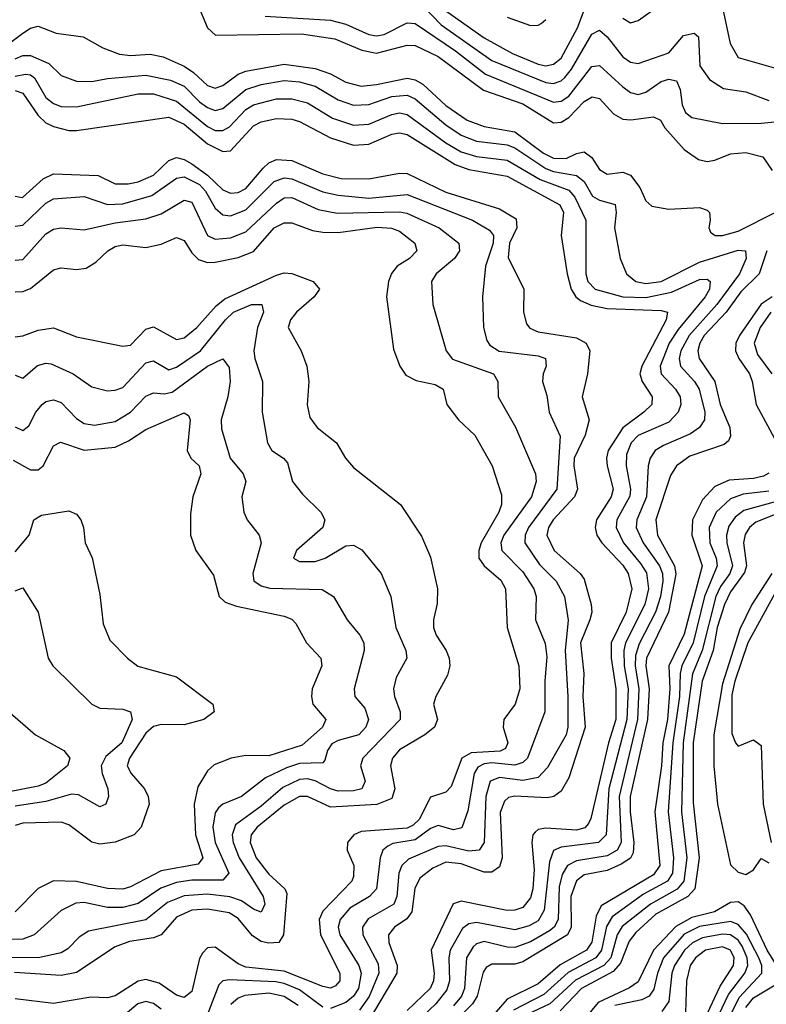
# Model space of a CAD drawing. Header units: inches. Extents: x 501365 to 657855, y 482276 to 547543.
# Tile 863 of 957: x 617442 to 619383, y 504449 to 507011. Entities that reach past the tile are written whole.
import ezdxf

# ---------------------------------------------------------------- set-up
doc = ezdxf.new("R2010")
doc.units = ezdxf.units.IN
doc.header["$MEASUREMENT"] = 0
doc.layers.add('A6510', color=7, linetype='Continuous')

msp = doc.modelspace()

# ---------------------------------------------------------------- linework, layer by layer
at = {"layer": 'A6510', "color": 5}
for points, elevation in [([(618552.5, 507032.5), (618650, 506964), (618723.7, 506923.7), (618790, 506895.4), (618810, 506891.7), (618830, 506895.3), (618850, 506911.4), (618892.8, 506990), (618930, 507090.2)], 2880), ([(617910, 507040.1), (617930.4, 506990.4), (617950.8, 506970.9), (618174.8, 506974.8), (618261.4, 506961.4), (618332, 506932), (618370, 506924.7), (618450, 506944.8), (618470, 506944.2), (618530, 506915.7), (618648.1, 506828.1), (618750, 506792.1), (618830, 506743.2), (618850, 506744.8), (618870, 506757.1), (618910, 506798.5), (618931, 506811), (618950, 506806.2), (618986.2, 506766.2), (619010, 506752.5), (619031, 506751), (619090, 506758.5), (619108.4, 506750), (619119.6, 506730), (619170, 506673.6), (619207.2, 506647.2), (619230, 506642.2), (619250, 506645.7), (619290, 506662.5), (619330, 506665.7), (619374.4, 506654.4), (619398.7, 506618.7)], 2820), ([(618490, 507047.4), (618537.8, 506997.8), (618670, 506905.4), (618810, 506847.9), (618830, 506845.6), (618850, 506852.2), (618859.4, 506860.6), (618877.2, 506882.8), (618930, 506973.5), (618950, 506984.5), (618970, 506966.5), (619010, 506914.9), (619030, 506901.3), (619050, 506897.2), (619130, 506925.2), (619168.4, 506970), (619196.2, 506976.2), (619207.2, 506967.2), (619211, 506891), (619235.9, 506855.9), (619272.5, 506832.5), (619330, 506824), (619390, 506800.8)], 2860), ([(619010, 507015.8), (619030, 507003.6), (619050, 507009), (619085.6, 507034.4)], 2880), ([(619270, 507043), (619289.3, 506949.3), (619310, 506912.9), (619450, 506873)], 2880), ([(618080.6, 507020.6), (618250, 507010.3), (618290, 506999.9), (618350, 506973.1), (618370, 506969.3), (618390, 506973), (618450, 507003.5), (618470, 507001.2), (618575.2, 506930), (618653.2, 506870), (618830, 506797), (618850, 506799.7), (618870, 506812.1), (618930, 506889.7), (618950, 506892.3), (619010, 506836.3), (619030, 506822.3), (619050, 506816.5), (619070, 506822.5), (619110, 506850.6), (619130, 506856.5), (619150, 506852.4), (619159.6, 506830), (619164.7, 506790), (619173.5, 506770), (619190, 506756.9), (619270, 506741.7), (619370, 506742.2), (619431.6, 506748.4)], 2840), ([(618710, 507017.8), (618770, 506996.5), (618790, 506996.8), (618798.1, 507001.9), (618810, 507011.7)], 2920), ([(617370, 506917.1), (617450, 506976.7), (617470, 506989.3), (617490, 506994.9), (617536.7, 506976.7), (617607, 506967), (617657.8, 506937.8), (617701.8, 506921.8), (617730, 506918.5), (617781.7, 506921.7), (617815.2, 506915.2), (617870, 506890.3), (617894.4, 506874.4), (617930, 506840.2), (617950, 506833.4), (617970, 506840.4), (618010, 506869.3), (618030, 506877.7), (618130, 506895.4), (618210, 506884.4), (618250, 506870.3), (618290, 506848.7), (618330, 506838.6), (618370, 506842.4), (618450, 506859.6), (618470, 506855.2), (618490, 506843.3), (618550, 506788.5), (618605.6, 506750), (618650, 506733.9), (618730, 506719.6), (618804.2, 506664.2), (618830, 506650.8), (618862.8, 506650), (618890, 506663.6), (618910, 506667.9), (618930, 506652.7), (618950, 506621.5), (618969.4, 506609.4), (619010, 506614.8), (619030, 506606.5), (619054.8, 506574.8), (619070, 506539.8), (619085.9, 506525.9), (619130, 506518.4), (619210, 506522.6), (619230, 506515.6), (619235.4, 506510), (619237.7, 506490), (619234.4, 506470), (619238.6, 506458.5), (619250.2, 506450.2), (619270, 506449.7), (619310, 506461.4), (619410, 506511.5)], 2780), ([(617430, 506909.8), (617450, 506918), (617470, 506918.4), (617517.5, 506897.5), (617550, 506866), (617590, 506851.3), (617630, 506850.4), (617670, 506858.7), (617770, 506867.2), (617834.1, 506854.1), (617870, 506838.5), (617910, 506797.5), (617930, 506782.8), (617950, 506775.4), (617970, 506780.4), (618030, 506830), (618070, 506843.2), (618130, 506853.1), (618170, 506849.6), (618210, 506838.6), (618270, 506803), (618310, 506789.3), (618350, 506791), (618410, 506811.5), (618450, 506814.9), (618470, 506805.6), (618550, 506737.4), (618590, 506711), (618630, 506695.5), (618710, 506685.5), (618730, 506678), (618810, 506624.1), (618830, 506616.3), (618890, 506606), (618910.2, 506590.2), (618931.9, 506551.9), (618950, 506541.5), (618990.3, 506530.3), (618993.4, 506510), (618988.8, 506470), (619003.4, 506390), (619019.6, 506350), (619044.1, 506330), (619070, 506325.2), (619110, 506329.8), (619210, 506380.6), (619310, 506411.4), (619329.5, 506409.5), (619330.8, 506390), (619313.4, 506350), (619254.6, 506270), (619182.7, 506190), (619160.8, 506150), (619156.6, 506130), (619160.4, 506110), (619196.6, 506070), (619208.7, 506050), (619223.9, 505990), (619223.2, 505970), (619210.1, 505950), (619186.6, 505933.4), (619116.4, 505903.6), (619094.6, 505890), (619081.5, 505870), (619076.5, 505850), (619072, 505770), (619047.2, 505710), (619045.5, 505690), (619063.7, 505650), (619105.9, 505590), (619113.3, 505570), (619114.5, 505550), (619108.2, 505510), (619095.5, 505470), (619052.7, 505387.3), (619043, 505357), (619042.2, 505330), (619051.9, 505270), (619048.2, 505190), (619001, 504990), (619006.2, 504870), (618995.7, 504850), (618970, 504835.5), (618890, 504822.3), (618866.8, 504810), (618853, 504787), (618845, 504755), (618842.3, 504670), (618832.2, 504650), (618819.7, 504640.3), (618770, 504612), (618730, 504597.4), (618710, 504597.8), (618650, 504612.6), (618630, 504606.1), (618621.6, 504598.4), (618604, 504570), (618598.3, 504490), (618590.5, 504470), (618570, 504444.8)], 2760), ([(617430, 506864.3), (617457.1, 506870), (617470, 506868.3), (617480.1, 506860.1), (617510, 506808.9), (617530, 506793.3), (617550, 506785.6), (617590, 506784.8), (617750, 506818.3), (617790, 506818.8), (617850, 506799.8), (617930, 506733.6), (617950, 506723.4), (617970, 506722.8), (617987.3, 506732.7), (618030, 506777.5), (618050, 506790), (618110, 506805.2), (618150, 506805.5), (618190, 506795.1), (618255, 506755), (618310, 506737), (618350, 506739.9), (618410, 506764.9), (618430, 506768.8), (618450, 506765.1), (618550, 506690.7), (618590, 506667.8), (618630, 506655.3), (618710, 506645.6), (618795.7, 506595.7), (618870, 506568), (618885.9, 506550), (618914.3, 506490), (618914.3, 506350), (618919.5, 506330), (618938.1, 506310), (619010.2, 506290.2), (619070, 506288.9), (619137.3, 506302.7), (619210, 506335.2), (619230, 506336.1), (619237.9, 506330), (619235.5, 506310), (619224.9, 506290), (619154.5, 506205.5), (619131.2, 506170), (619107.2, 506110), (619110.1, 506090), (619147.4, 506050), (619159.6, 506030), (619161.4, 506010), (619154.7, 505990), (619130, 505963.7), (619050.6, 505929.4), (619032.4, 505910), (619020, 505880), (619019.5, 505850), (619030.7, 505790), (619028.4, 505771.6), (618994.4, 505710), (618992.9, 505690), (619012.4, 505650), (619056.7, 505596.7), (619071.8, 505571.8), (619077.4, 505530), (619067.5, 505490), (619017.7, 505390), (619012.9, 505370), (619013.6, 505330), (619023.9, 505270), (619021.1, 505190), (618974.4, 505010), (618966.8, 504890), (618947.3, 504870), (618850, 504858.5), (618830.5, 504849.5), (618819.9, 504820.1), (618806.2, 504693.8), (618790, 504666.8), (618767, 504653), (618730, 504642.9), (618630, 504662.1), (618610, 504658.4), (618593.9, 504646.1), (618561.7, 504590), (618558.1, 504570), (618559.9, 504510), (618553, 504486.9), (618524.1, 504450), (618470, 504398.8)], 2740), ([(617430, 506827), (617450, 506820.6), (617490, 506761.9), (617510, 506743.1), (617530, 506733.1), (617570, 506723.5), (617590, 506723.5), (617830, 506757.8), (617870, 506739.8), (617930, 506688.6), (617970, 506668), (617990, 506670.1), (618050, 506734.8), (618070, 506745.7), (618110, 506754.2), (618150, 506752.8), (618170, 506746.8), (618250, 506703.8), (618310, 506684.5), (618350, 506687.9), (618410, 506713.3), (618430, 506717.2), (618450, 506712.7), (618574.7, 506634.8), (618610, 506621.4), (618710, 506603.8), (618846.4, 506530), (618856.3, 506510), (618850.4, 506450), (618865.7, 506350), (618876.3, 506310), (618887.9, 506290), (618900.3, 506280.3), (618928.2, 506268.2), (618970, 506259.8), (619110, 506254.8), (619126.4, 506250), (619122.9, 506230), (619059.6, 506110), (619054.8, 506090), (619061.1, 506070), (619086.7, 506030), (619085.4, 506010), (619065.3, 505990), (619010, 505949.4), (618972.5, 505890), (618967.8, 505870), (618969.8, 505850), (618985.5, 505790), (618980.3, 505770), (618941.6, 505710), (618938.3, 505690), (618943.2, 505670), (618955.8, 505650), (619010, 505591.7), (619024.2, 505570), (619033.8, 505530), (619019.2, 505470), (618980.4, 505390), (618980.2, 505350), (618992.5, 505270), (618992.1, 505190), (618973.4, 505130), (618927.6, 504932.4), (618920.7, 504919.3), (618911.4, 504908.6), (618890, 504902.5), (618810, 504907.2), (618790, 504903.7), (618782.5, 504897.5), (618776.7, 504890), (618773.6, 504870), (618779.7, 504799.7), (618776.3, 504750), (618770, 504725.9), (618750, 504701.5), (618730, 504694), (618710, 504693), (618590, 504717.2), (618569.2, 504710.8), (618511.8, 504590), (618519.4, 504530), (618518, 504510), (618509.4, 504490.6), (618450, 504433.1)], 2720), ([(617430, 506552.4), (617448.9, 506548.9), (617503, 506597), (617530, 506610.4), (617645.9, 506605.9), (617690, 506584.6), (617724, 506584), (617750, 506589.3), (617790, 506607.1), (617830, 506645.3), (617850, 506652.8), (617870, 506647.7), (617890, 506636), (617930, 506607), (617970, 506568.3), (617990, 506560.3), (618010, 506561.6), (618030, 506572.1), (618074.8, 506625.2), (618090, 506638.8), (618110, 506647.6), (618150, 506644.7), (618230.2, 506610.2), (618278.4, 506598.4), (618350, 506597.3), (618430, 506612.2), (618450, 506610.8), (618550, 506562.6), (618690, 506519.5), (618733.2, 506493.2), (618734.6, 506470), (618715.9, 506430), (618712.6, 506392.6), (618752.6, 506310), (618751.7, 506250), (618759.7, 506219.7), (618768.3, 506208.3), (618790, 506199.5), (618890, 506183.2), (618915, 506170), (618924.4, 506150), (618918.2, 506090), (618904.6, 506030), (618922.6, 505970), (618912.1, 505930), (618884.2, 505870), (618882.6, 505850), (618892.5, 505790), (618884.5, 505770), (618829.2, 505710), (618817, 505690), (618813, 505670), (618831.5, 505630), (618899.3, 505570), (618910, 505555.1), (618927.8, 505490), (618929.8, 505470), (618924.9, 505450), (618900.3, 505390), (618909, 505310), (618906.1, 505250), (618912.2, 505170), (618870, 505038.2), (618850, 505003.5), (618830.7, 504990), (618813.6, 504986.4), (618729.4, 504990.6), (618712.9, 504987.1), (618702.3, 504977.7), (618691.7, 504948.3), (618696.2, 504830), (618690, 504806.6), (618670, 504792.9), (618650, 504793.4), (618590, 504814.8), (618550, 504819.3), (618516.5, 504803.5), (618482.2, 504777.8), (618469.7, 504750.3), (618462, 504690), (618448.6, 504671.4), (618416.3, 504650), (618401.2, 504630), (618402.2, 504610), (618424, 504550), (618422.9, 504530), (618351.1, 504408.9)], 2680), ([(617430, 506473.7), (617450, 506476.5), (617510, 506533.6), (617530, 506545.2), (617610, 506551.6), (617670, 506530.9), (617710, 506532.5), (617785.7, 506554.3), (617850, 506599), (617870, 506602.1), (617910, 506582.7), (617925.4, 506565.4), (617950, 506521.3), (617970, 506503.6), (617990, 506501), (618030, 506516.7), (618104.1, 506590), (618130, 506599.6), (618150, 506597.2), (618230, 506563.2), (618270, 506555), (618350, 506547.3), (618450, 506556.6), (618619.5, 506490), (618663.7, 506463.6), (618674.1, 506450), (618673.2, 506430), (618653.1, 506370), (618645.3, 506290), (618648.5, 506210), (618656.5, 506176.5), (618664.8, 506164.8), (618689.1, 506149.1), (618790, 506136.4), (618809.1, 506130), (618811.4, 506110), (618802.9, 506090), (618801.3, 506070), (618813.1, 506033.1), (618819.2, 505990), (618847.5, 505927.5), (618839.2, 505790), (618765.4, 505690), (618756.3, 505670), (618755.8, 505650), (618794, 505594), (618837.2, 505550), (618858.4, 505510), (618868.6, 505448.6), (618860.3, 505370), (618867.4, 505250), (618867.1, 505170), (618862.7, 505150), (618814.5, 505065.5), (618790, 505039.4), (618750, 505031.6), (618690, 505039.8), (618665.6, 505030), (618654.1, 504990), (618650, 504870), (618636.4, 504850), (618610, 504847.3), (618550, 504861.5), (618530, 504860), (618453, 504827), (618435.4, 504810), (618427.7, 504790), (618422.5, 504730), (618414.6, 504710), (618348, 504672), (618333.2, 504650), (618334.4, 504630), (618374.4, 504554.4), (618375.6, 504530), (618350.7, 504469.3), (618325.9, 504434.1)], 2660), ([(617430, 506385.9), (617450, 506387.3), (617510, 506454.2), (617530, 506466.3), (617550, 506469.6), (617610, 506464.5), (617690, 506483), (617770, 506493.4), (617810, 506506), (617870, 506541.7), (617890, 506536.4), (617930, 506450.1), (617950, 506440.5), (617990, 506443.8), (618030, 506459.8), (618110, 506534.3), (618130, 506547.8), (618150, 506549), (618217.8, 506517.8), (618267.6, 506507.6), (618430, 506511.3), (618448.3, 506508.2), (618532.5, 506470), (618584, 506430), (618585.8, 506410), (618572.9, 506390), (618525.3, 506350), (618513, 506330), (618516.2, 506270), (618551.3, 506150), (618567.6, 506127.6), (618673.7, 506090), (618685.6, 506070), (618685.9, 506030), (618731.4, 505951.4), (618783.3, 505830), (618785.2, 505810), (618773.1, 505770), (618701, 505670), (618692.8, 505650), (618695.6, 505630), (618750, 505574.5), (618779.4, 505530), (618785.1, 505510), (618783.7, 505450), (618808.1, 505388.1), (618813.1, 505353.1), (618807.6, 505290), (618807.4, 505210), (618762.1, 505090), (618750, 505078.1), (618730, 505071.2), (618670, 505077.2), (618650, 505075), (618633.6, 505066.4), (618623.4, 505050), (618607.3, 504952.7), (618592, 504908), (618570, 504903.4), (618530, 504914.1), (618510, 504906.4), (618470, 504877.1), (618412.3, 504867.7), (618399.1, 504860.9), (618386.5, 504850), (618379, 504830), (618369.7, 504750), (618352, 504730), (618300.8, 504699.2), (618275.8, 504670), (618270.4, 504650), (618274.8, 504630), (618323.5, 504550), (618330, 504530), (618322.7, 504490), (618310, 504470), (618290, 504453.5), (618250, 504438.5)], 2640), ([(617430, 506303), (617450, 506303.7), (617470, 506311.9), (617530, 506360.6), (617550, 506365.8), (617590, 506361.5), (617614.8, 506365.2), (617640, 506380.1), (617671.3, 506410), (617690, 506421.2), (617710, 506425.2), (617770, 506418.5), (617810, 506427.6), (617850, 506444.2), (617870, 506437), (617890, 506404.4), (617907.2, 506387.2), (617930, 506379.9), (617950, 506380.8), (618010, 506392.2), (618050, 506408.2), (618104, 506470), (618130, 506483.2), (618150, 506482.9), (618203.2, 506463.1), (618230, 506458.2), (618270, 506457.5), (618371.7, 506471.7), (618408.6, 506468.6), (618430, 506460.7), (618469.1, 506430), (618474.6, 506410), (618455.9, 506390), (618423.6, 506370), (618409, 506351), (618401, 506330), (618396.1, 506290), (618414, 506154), (618430.2, 506110), (618446.1, 506086.1), (618472.9, 506072.9), (618522.4, 506062.4), (618543.2, 506050), (618552.5, 506010), (618583, 505970), (618625.4, 505930), (618670.6, 505850), (618695, 505775), (618694.7, 505750), (618687.9, 505730), (618642.3, 505650), (618635.6, 505630), (618636, 505610), (618649.7, 505590), (618693.3, 505553.3), (618705.4, 505530), (618709.3, 505430), (618740.1, 505330), (618742.8, 505270), (618730.6, 505230), (618701.2, 505190), (618699.2, 505170), (618711, 505130), (618705.1, 505114.9), (618691.8, 505108.2), (618616.3, 505103.8), (618592, 505090), (618563.7, 505016.3), (618550, 505001.6), (618510, 504987.9), (618480.6, 504930), (618465.1, 504914.9), (618450, 504907.4), (618330, 504898.6), (618310.7, 504890), (618294.1, 504870), (618293.6, 504850), (618311.1, 504810), (618310, 504781.8), (618305.5, 504770), (618230, 504691.3), (618220.5, 504670), (618224.4, 504630), (618274.3, 504530), (618274.8, 504510), (618263.2, 504496.8), (618250, 504491), (618230, 504495.6), (618130, 504535.2), (618030, 504545.4), (618010, 504554.3), (617950, 504597.8), (617930, 504595.8), (617917.7, 504582.3), (617910, 504568.7), (617890, 504482.9), (617870, 504466.7), (617850, 504473.3), (617804.4, 504504.4), (617770, 504513.6), (617750, 504509.4), (617690, 504470.9), (617670, 504466.2), (617627.4, 504467.4), (617530, 504451.1), (617430, 504463.5)], 2620), ([(619384.6, 506410), (619364.9, 506350), (619317.2, 506302.8), (619279, 506250), (619222.2, 506190), (619210.3, 506170), (619205.3, 506150), (619209.2, 506130), (619249.6, 506070), (619263.6, 506010), (619288.8, 505950), (619290, 505927.4), (619284.8, 505915.2), (619274, 505906), (619184.8, 505875.2), (619149.6, 505850.4), (619134.6, 505825.4), (619096.1, 505710), (619100.9, 505670), (619144.5, 505590), (619148.4, 505568.4), (619128.9, 505470), (619072.2, 505350), (619070.6, 505330), (619079.1, 505270), (619074.9, 505190), (619029.9, 504990), (619029.7, 504950), (619039.4, 504870), (619037.1, 504842.9), (619030.6, 504829.4), (619006.4, 504813.6), (618970, 504797.6), (618910, 504786.1), (618889.5, 504770.5), (618875.4, 504730), (618876.2, 504650), (618866.4, 504630), (618750, 504559.6), (618730, 504553.6), (618670, 504553.7), (618654.9, 504545.1), (618647.3, 504532.7), (618631.7, 504470), (618619.9, 504450), (618505.2, 504334.8)], 2780), ([(617430, 506185.8), (617450, 506188.5), (617490, 506203.4), (617530, 506209.6), (617590, 506186.3), (617710, 506161.5), (617730, 506164.8), (617770, 506206.2), (617790, 506212.1), (617850, 506179.2), (617870, 506183.9), (617903, 506210), (617953.2, 506266.8), (617975.3, 506284.7), (618110, 506347), (618130, 506352.9), (618150, 506351.1), (618205, 506330), (618221.7, 506310), (618207.9, 506290), (618162.2, 506250), (618146.3, 506230), (618140.5, 506210), (618174.3, 506150), (618188.9, 506110), (618193.5, 506070), (618189.5, 506009.5), (618196.2, 505976.2), (618215.3, 505950), (618265.8, 505910), (618289.2, 505870), (618310, 505845.8), (618432.3, 505750), (618487, 505667), (618510, 505612.4), (618528.5, 505530), (618528, 505492), (618517.8, 505450), (618518.1, 505430), (618524.6, 505410), (618550.6, 505370), (618558.6, 505350), (618560.4, 505330), (618554.2, 505305.8), (618523.9, 505250), (618518.4, 505230), (618528.8, 505190), (618520.5, 505170), (618495.4, 505150), (618430, 505111.7), (618411.7, 505090), (618406.1, 505070), (618417.5, 505010), (618410, 504984.6), (618370.9, 504969.1), (618250, 504962.5), (618190, 504989.7), (618170, 504989.7), (618130, 504967.4), (618059.3, 504910), (618043.6, 504890), (618041.1, 504870), (618057, 504830), (618090, 504788), (618131.5, 504750), (618137.1, 504737.1), (618127.9, 504630), (618116, 504610), (618090, 504607.9), (618070, 504612.6), (618047.5, 504627.5), (618010, 504672.5), (617986.8, 504686.9), (617930, 504696.9), (617890, 504694), (617850, 504676.3), (617809.8, 504630.2), (617790, 504621.7), (617727.8, 504612.2), (617690, 504598.3), (617590, 504532.1), (617550, 504523.9), (617428.2, 504531.8)], 2580), ([(619398.6, 506290), (619370, 506270.8), (619313.5, 506190), (619304.2, 506170), (619303.6, 506150), (619311.9, 506130), (619339.4, 506090), (619346.4, 506070), (619356.8, 506010), (619410.7, 505910)], 2820), ([(617430, 506086), (617450, 506078.5), (617488.5, 506111.5), (617510, 506118), (617524.1, 506115.9), (617581, 506090), (617630, 506056.1), (617670, 506045.7), (617690, 506047), (617710, 506054.7), (617770, 506118.6), (617790, 506123.4), (617830, 506099.9), (617850, 506107.4), (617912.5, 506150), (617977, 506230), (617998.3, 506250), (618045.1, 506270), (618071.7, 506270), (618075.7, 506250), (618060.1, 506210), (618051.2, 506150), (618053.3, 506130), (618073, 506070), (618072.4, 505990), (618086.1, 505910), (618097.8, 505890), (618128.2, 505870), (618138.2, 505858.2), (618151, 505810), (618177, 505777), (618225.2, 505730), (618235.4, 505710), (618230.2, 505690), (618161.8, 505630), (618154, 505610), (618170, 505601.2), (618210, 505601.3), (618236, 505610), (618290, 505642.6), (618310, 505643.9), (618331.8, 505631.8), (618381.7, 505570), (618407.5, 505510), (618420.3, 505430), (618446.3, 505370), (618448.3, 505350), (618420.8, 505299.2), (618414.1, 505270), (618416.7, 505250), (618431.7, 505210), (618431.5, 505190), (618334.4, 505090), (618327.9, 505070), (618340.4, 505030), (618332.1, 505010), (618310, 505004.5), (618270, 505004.1), (618250, 505009.5), (618210, 505031.1), (618190, 505035.9), (618170, 505034.4), (618126.6, 505013.4), (618070, 504964.5), (618003.6, 504916.4), (617994.6, 504890), (617996.9, 504870), (618012.9, 504830), (618075.5, 504730), (618079.9, 504710), (618070, 504688.8), (618050, 504696.4), (618018.4, 504718.4), (617988.6, 504728.6), (617930, 504735.8), (617870, 504731), (617826.2, 504713.8), (617770, 504669.2), (617620.8, 504639.2), (617596.3, 504623.7), (617566.8, 504593.2), (617550, 504583), (617489.8, 504570.2), (617390, 504571)], 2560), ([(619395.7, 506250), (619367.2, 506210), (619351.9, 506170), (619360.2, 506140.2), (619398.1, 506090)], 2840), ([(617430, 505951.5), (617450, 505942.7), (617465.4, 505954.6), (617483.7, 505990), (617500.7, 506010), (617510, 506018.1), (617530, 506022.5), (617550, 506014.9), (617590, 505973.5), (617610, 505960.5), (617636.2, 505956.2), (617690, 505965.9), (617730.4, 505990), (617770, 506032), (617790, 506040.1), (617817.4, 506037.4), (617838.3, 506041.7), (617930, 506109.7), (617970, 506128.8), (617986.4, 506106.4), (617989.7, 506070), (617983.4, 506030), (617965.5, 505970), (617966.4, 505946.4), (617989.6, 505870), (618023.3, 505830), (618030.1, 505810), (618019.5, 505770), (618024.8, 505730), (618033.8, 505710), (618064.5, 505670), (618070.1, 505650.1), (618048, 505570), (618051, 505551), (618070, 505538.3), (618092.4, 505532.4), (618228.2, 505528.2), (618258.2, 505510), (618293.2, 505450), (618326.6, 505410), (618337, 505390), (618337.9, 505370), (618311.6, 505270), (618313.2, 505250), (618339.5, 505219.4), (618349.4, 505190), (618342.2, 505170), (618324.2, 505150), (618270, 505135.4), (618253.4, 505126.6), (618242, 505110), (618235.7, 505084.3), (618230, 505077.9), (618170, 505075.6), (618135.4, 505064.6), (618081.2, 505038.8), (618019.2, 504990), (617970.4, 504969.6), (617959.3, 504960.7), (617950, 504947.6), (617944.4, 504910), (617950.7, 504870), (617986.1, 504790), (617970, 504772.6), (617890, 504772.5), (617850, 504766.4), (617808.7, 504751.3), (617750, 504711.5), (617710, 504701), (617670, 504701.2), (617610, 504713.9), (617588, 504712), (617550, 504693.2), (617479.5, 504630), (617450, 504619), (617290, 504615.7)], 2540), ([(617425.1, 505865.1), (617470, 505839.7), (617490, 505840.3), (617503.1, 505850), (617530, 505902.2), (617547.9, 505912.1), (617610, 505891.3), (617690, 505898.6), (617724.9, 505915.1), (617770, 505944.9), (617870, 505988.3), (617881.1, 505981.1), (617885.4, 505970), (617877.9, 505890), (617886.9, 505870), (617908.3, 505850), (617913.2, 505830), (617892.1, 505770), (617885.9, 505725.9), (617886, 505670), (617899.8, 505630), (617946.1, 505566.1), (617960.7, 505510), (617975.9, 505495.9), (618005.4, 505485.4), (618130, 505459.6), (618150, 505451.4), (618159.7, 505439.7), (618187.5, 505390), (618225.5, 505350), (618227.4, 505330), (618202.7, 505270), (618200.7, 505250), (618204.7, 505230), (618238, 505190), (618229.6, 505170), (618176.3, 505123.7), (618090, 505095.6), (618030, 505096.2), (617991.8, 505090), (617947.4, 505072.6), (617930, 505056.8), (617905, 505015), (617895.7, 504970), (617899.6, 504890), (617918.3, 504830), (617906.2, 504813.8), (617810, 504796.8), (617730, 504754.9), (617710, 504749), (617670, 504750.2), (617590, 504768.7), (617529.7, 504770.3), (617489.7, 504750.3), (617430.3, 504689.7)], 2520), ([(619390, 505831.4), (619376.2, 505823.8), (619350, 505817.1), (619286.8, 505813.2), (619250, 505796.8), (619218, 505762), (619192, 505710), (619189.6, 505670), (619216.3, 505590), (619170, 505412.2), (619130.4, 505330), (619132.7, 505270), (619126.2, 505190), (619114.3, 505130), (619111.2, 505070), (619093.6, 504950), (619106.3, 504810), (619090, 504786), (618954.5, 504705.5), (618941.5, 504678.5), (618929.4, 504610.6), (618916.3, 504590), (618847.8, 504552.2), (618790, 504502.3), (618710, 504462.7), (618646.1, 504390)], 2820), ([(619390, 505784.7), (619323.5, 505776.5), (619290, 505764.9), (619252.9, 505730), (619235, 505690), (619237, 505650), (619253.1, 505610), (619255.8, 505590), (619223.2, 505510), (619193.4, 505390), (619164.1, 505330), (619159.6, 505310), (619157.6, 505250), (619140.6, 505130), (619128.4, 504950), (619142.3, 504830), (619139.3, 504790), (619126.5, 504770), (619064.2, 504735.8), (618983, 504677), (618968.3, 504651.7), (618954.6, 504590), (618940, 504570), (618868, 504532), (618805.2, 504474.8), (618725.8, 504434.2)], 2840), ([(619410, 505757.7), (619325.4, 505734.6), (619302.9, 505717.1), (619286.3, 505693.6), (619279.6, 505670), (619280.6, 505650), (619295.5, 505590), (619288.7, 505570), (619264.1, 505536), (619252.1, 505510), (619216.7, 505370), (619191.2, 505308.8), (619166.9, 505130), (619163.3, 504950), (619177, 504830), (619169.2, 504770), (619151.5, 504748.5), (619082, 504710), (619008.8, 504651.2), (618996.1, 504630), (618978.9, 504570), (618961.2, 504550), (618887.7, 504512.3), (618820.8, 504450), (618744.9, 504415.1)], 2860), ([(617430, 505626.7), (617466.3, 505670), (617478.4, 505710), (617498.3, 505721.7), (617570, 505733.1), (617590, 505724.6), (617601.3, 505710), (617607.9, 505690), (617612.3, 505650), (617630.6, 505610.6), (617650, 505516), (617659.1, 505439.1), (617676.8, 505396.8), (617722.4, 505350), (617749.4, 505329.4), (617850, 505301.6), (617944, 505230), (617947.8, 505210), (617920.8, 505190), (617870, 505176.8), (617810, 505177.5), (617790, 505172), (617770, 505154.4), (617740.3, 505110), (617727.4, 505090), (617721.6, 505070), (617732.1, 505050), (617766.3, 505010), (617776.3, 504990), (617778.5, 504970), (617757.7, 504910), (617739.4, 504890), (617690, 504870.8), (617650, 504866.1), (617630, 504871.4), (617570, 504915.8), (617550, 504923.4), (617450, 504920.8), (617430, 504914.1)], 2480), ([(619427.9, 505732.1), (619355.9, 505704.1), (619339.5, 505690), (619328.3, 505671.6), (619324, 505650), (619332, 505590), (619327.1, 505572.9), (619290, 505522.6), (619274.4, 505490), (619255.4, 505430), (619245.2, 505370), (619217, 505290), (619193, 505130), (619193.2, 504973.2), (619208.5, 504830), (619197.5, 504750), (619179.5, 504730), (619096.6, 504683.4), (619043.8, 504636.2), (619026.6, 504613.4), (619004.1, 504555.9), (618985.1, 504534.9), (618903.1, 504490), (618847.8, 504432.2)], 2880), ([(619398, 505570), (619345.6, 505490), (619314.8, 505425.2), (619270, 505283.2), (619246.7, 505150), (619246.8, 505070), (619256.9, 504970), (619290, 504811.7), (619310, 504793.1), (619330, 504787), (619350, 504799.3), (619370, 504828.4), (619390, 504817.1)], 2920), ([(619425.6, 505554.4), (619335.8, 505390), (619302, 505290), (619294.1, 505254.1), (619293.8, 505153.8), (619303.2, 505130), (619310, 505121.1), (619350, 505137.4), (619370, 505122.4), (619375.4, 504970), (619396.3, 504870)], 2940), ([(617430, 505525), (617450, 505532.6), (617490.2, 505470), (617516.2, 505350), (617527.9, 505330), (617630, 505230.2), (617650, 505220.2), (617710, 505216.8), (617730, 505210.2), (617734.4, 505190), (617707.6, 505130), (617666.2, 505093.8), (617653.8, 505070), (617656.4, 505050), (617671.6, 505010), (617673.3, 504990), (617666, 504970), (617650, 504963.2), (617594.5, 504994.5), (617576.3, 504996.3), (617510, 504976.5), (617430, 504964.9)], 2460), ([(617390.2, 505230), (617482.8, 505150), (617556.5, 505110), (617572.8, 505090), (617566.2, 505070), (617510, 505024.9), (617490, 505016.5), (617410, 505001.2)], 2440), ([(619330, 504440.6), (619350, 504465.9), (619423.8, 504510), (619422.8, 504530), (619386, 504590), (619342.1, 504682.1), (619325.8, 504705.8), (619310, 504716.2), (619290, 504714.3), (619249, 504690), (619190, 504675.3), (619148.5, 504651.5), (619090.4, 504590), (619050, 504507.4), (619028.1, 504491.9), (618946.3, 504453.7), (618900.8, 504399.2)], 2920), ([(619254.9, 504350), (619313.1, 504466.9), (619372.1, 504530), (619371.5, 504550), (619363.7, 504570), (619331.7, 504631.7), (619310, 504657.1), (619290, 504664.3), (619210, 504652), (619170, 504631.4), (619116, 504570), (619100.2, 504530), (619091.4, 504488.6), (619079.1, 504470), (619059.5, 504460.5), (618990, 504445.9)], 2940), ([(619227.3, 504352.7), (619285.4, 504474.6), (619327.5, 504530), (619335.7, 504550), (619333.8, 504570), (619320.4, 504600.4), (619310, 504616.4), (619290, 504630.1), (619270, 504632.1), (619217.6, 504622.4), (619191.2, 504608.8), (619171, 504590), (619144.4, 504550), (619138.2, 504530), (619130, 504456.8), (619111.9, 504430)], 2960), ([(619230, 504424.3), (619263.9, 504496.1), (619298.4, 504550), (619300.1, 504570), (619290.6, 504590), (619270, 504598.5), (619225, 504590), (619199.2, 504570), (619185.5, 504550), (619175.8, 504510), (619173.1, 504426.9)], 2980), ([(618230, 504441.9), (618170, 504486.5), (618130, 504503.4), (618107.9, 504507.9), (617987.2, 504512.8), (617970, 504510.3), (617959.9, 504500.1), (617925.3, 504410)], 2640), ([(618166.3, 504446.3), (618129.8, 504469.8), (618090, 504478.5), (618027.7, 504472.3), (618010, 504465.4), (617991.4, 504448.6)], 2660), ([(617810, 504436.7), (617790, 504451.5), (617770, 504456.3), (617749.5, 504450.5), (617690, 504401.2)], 2640)]:
    msp.add_lwpolyline(points, dxfattribs=dict(at, elevation=elevation))

doc.saveas('drawing.dxf')
